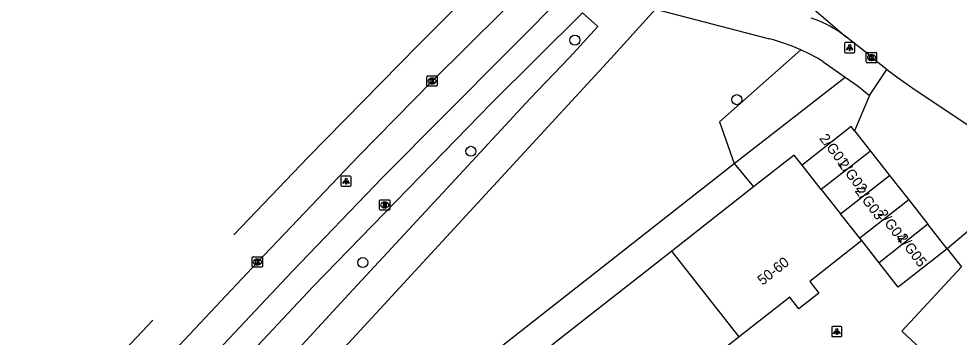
# Model space of a CAD drawing. Extents: x 159222 to 160346, y 381249 to 382166.
# Drawn here: x 159801.9 to 159893.6, y 381850.1 to 381881.1 of the extents above; entities that cross this region are included whole.
import ezdxf

# ---------------------------------------------------------------- set-up
doc = ezdxf.new("R2010")
doc.units = 0
for name, color, linetype in [('IMGEO_Boom', 7, 'Continuous'), ('IMGEO_Fietspad_gesloten', 7, 'Continuous'), ('IMGEO_Groenvoorziening', 7, 'Continuous'), ('IMGEO_Kolk', 7, 'Continuous'), ('IMGEO_Lichtpunt', 7, 'Continuous'), ('IMGEO_Pand', 7, 'Continuous'), ('IMGEO_Pand_nummerreeks', 7, 'Continuous'), ('IMGEO_Rijbaan_lokaal_gesloten', 7, 'Continuous'), ('IMGEO_Rijbaan_regionaal_gesloten', 7, 'Continuous'), ('IMGEO_Rioolput', 7, 'Continuous'), ('IMGEO_Voetpad_open', 7, 'Continuous')]:
    doc.layers.add(name, color=color, linetype=linetype)

msp = doc.modelspace()

# ---------------------------------------------------------------- linework, layer by layer
at = {"layer": 'IMGEO_Boom'}
for centre in [(159856.124, 381879.053), (159871.91, 381873.248), (159845.989, 381868.214), (159835.445, 381857.362)]:
    msp.add_circle(centre, 0.489, dxfattribs=at)
at = {"layer": 'IMGEO_Fietspad_gesloten'}
for points in [[(159764.638, 381787.591), (159794.097, 381819.547), (159810.621, 381837.416), (159828.552, 381856.501), (159837.374, 381865.672), (159855.691, 381884.114)], [(159856.871, 381881.711), (159847.992, 381872.919), (159830.588, 381855.012), (159812.588, 381835.806), (159766.48, 381785.868)], [(159882.595, 381879.325), (159881.973, 381879.81)]]:
    msp.add_lwpolyline(points, dxfattribs=at)
msp.add_arc((159875.13, 381869.581), 12.307, 56.2176, 70.86463, dxfattribs=at)
at = {"layer": 'IMGEO_Groenvoorziening'}
for points in [[(159878.135, 381878.109), (159870.209, 381871.08), (159871.647, 381867.036)], [(159871.647, 381867.036), (159882.48, 381875.445)], [(159831.855, 381835.766), (159871.647, 381867.036)], [(159871.647, 381867.036), (159873.535, 381864.745)]]:
    msp.add_lwpolyline(points, dxfattribs=at)
at = {"layer": 'IMGEO_Kolk'}
for p, q in [((159884.53, 381876.928), (159884.53, 381877.78)), ((159884.605, 381877.854), (159885.457, 381877.854)), ((159885.018, 381877.634), (159885.043, 381877.634)), ((159885.531, 381877.78), (159885.531, 381876.928)), ((159885.457, 381876.854), (159884.605, 381876.854)), ((159885.041, 381877.074), (159885.016, 381877.074)), ((159841.702, 381874.633), (159841.702, 381875.485)), ((159841.777, 381875.559), (159842.629, 381875.559)), ((159842.19, 381875.339), (159842.215, 381875.339)), ((159842.703, 381875.485), (159842.703, 381874.633)), ((159842.629, 381874.559), (159841.777, 381874.559)), ((159842.213, 381874.779), (159842.188, 381874.779)), ((159824.749, 381857.922), (159825.601, 381857.922)), ((159824.674, 381856.996), (159824.674, 381857.848)), ((159825.185, 381857.142), (159825.16, 381857.142)), ((159825.162, 381857.702), (159825.187, 381857.702)), ((159825.675, 381857.848), (159825.675, 381856.996)), ((159825.601, 381856.922), (159824.749, 381856.922))]:
    msp.add_line(p, q, dxfattribs=at)
for points in [[(159884.53, 381876.928), (159884.53, 381877.78)], [(159884.605, 381877.854), (159885.457, 381877.854)], [(159884.851, 381877.554), (159884.974, 381877.554), (159884.974, 381877.403), (159885.104, 381877.554), (159885.268, 381877.554), (159885.122, 381877.403), (159885.275, 381877.154), (159885.123, 381877.154), (159885.038, 381877.318), (159884.974, 381877.251), (159884.974, 381877.154), (159884.851, 381877.154), (159884.851, 381877.554)], [(159885.531, 381877.78), (159885.531, 381876.928)], [(159885.457, 381876.854), (159884.605, 381876.854)], [(159841.702, 381874.633), (159841.702, 381875.485)], [(159841.777, 381875.559), (159842.629, 381875.559)], [(159842.703, 381875.485), (159842.703, 381874.633)], [(159842.629, 381874.559), (159841.777, 381874.559)], [(159842.023, 381875.259), (159842.146, 381875.259), (159842.146, 381875.108), (159842.276, 381875.259), (159842.44, 381875.259), (159842.294, 381875.108), (159842.447, 381874.859), (159842.295, 381874.859), (159842.21, 381875.023), (159842.146, 381874.956), (159842.146, 381874.859), (159842.023, 381874.859), (159842.023, 381875.259)], [(159824.749, 381857.922), (159825.601, 381857.922)], [(159824.674, 381856.996), (159824.674, 381857.848)], [(159824.995, 381857.622), (159825.118, 381857.622), (159825.118, 381857.471), (159825.248, 381857.622), (159825.412, 381857.622), (159825.266, 381857.471), (159825.419, 381857.222), (159825.267, 381857.222), (159825.182, 381857.386), (159825.118, 381857.319), (159825.118, 381857.222), (159824.995, 381857.222), (159824.995, 381857.622)], [(159825.675, 381857.848), (159825.675, 381856.996)], [(159825.601, 381856.922), (159824.749, 381856.922)]]:
    msp.add_lwpolyline(points, dxfattribs=at)
for centre, start, end in [((159884.607, 381877.778), 91.55205, 178.44795), ((159884.607, 381877.778), 91.55205, 178.44795), ((159885.455, 381877.778), 1.55205, 88.44795), ((159885.455, 381877.778), 1.55205, 88.44795), ((159884.607, 381876.93), 181.55205, 268.44795), ((159884.607, 381876.93), 181.55205, 268.44795), ((159885.455, 381876.93), 271.55205, 358.44795), ((159885.455, 381876.93), 271.55205, 358.44795), ((159841.779, 381875.483), 91.55205, 178.44795), ((159841.779, 381875.483), 91.55205, 178.44795), ((159842.627, 381875.483), 1.55205, 88.44795), ((159842.627, 381875.483), 1.55205, 88.44795), ((159841.779, 381874.635), 181.55205, 268.44795), ((159841.779, 381874.635), 181.55205, 268.44795), ((159842.627, 381874.635), 271.55205, 358.44795), ((159842.627, 381874.635), 271.55205, 358.44795), ((159824.751, 381857.846), 91.55205, 178.44795), ((159824.751, 381857.846), 91.55205, 178.44795), ((159825.599, 381857.846), 1.55205, 88.44795), ((159825.599, 381857.846), 1.55205, 88.44795), ((159824.751, 381856.998), 181.55205, 268.44795), ((159824.751, 381856.998), 181.55205, 268.44795), ((159825.599, 381856.998), 271.55205, 358.44795), ((159825.599, 381856.998), 271.55205, 358.44795)]:
    msp.add_arc(centre, 0.0765, start, end, dxfattribs=at)
for centre, major_axis, ratio, start_param, end_param in [((159885.017, 381877.354), (-0.387, 0.002), 0.722429, 4.712389, 7.853982), ((159885.042, 381877.354), (-0.39, 0.002), 0.717154, 1.570796, 4.712389), ((159842.189, 381875.059), (-0.387, 0.002), 0.722429, 4.712389, 7.853982), ((159842.214, 381875.059), (-0.39, 0.002), 0.717154, 1.570796, 4.712389), ((159825.161, 381857.422), (-0.387, 0.002), 0.722429, 4.712389, 7.853982), ((159825.186, 381857.422), (-0.39, 0.002), 0.717154, 1.570796, 4.712389)]:
    msp.add_ellipse(centre, major_axis=major_axis, ratio=ratio, start_param=start_param, end_param=end_param, dxfattribs=at)
at = {"layer": 'IMGEO_Lichtpunt'}
for p, q in [((159882.411, 381878.72), (159882.411, 381877.913)), ((159882.411, 381878.72), (159882.411, 381877.913)), ((159883.313, 381878.815), (159882.505, 381878.815)), ((159883.313, 381878.815), (159882.505, 381878.815)), ((159883.407, 381877.913), (159883.407, 381878.72)), ((159883.407, 381877.913), (159883.407, 381878.72)), ((159882.505, 381877.819), (159883.313, 381877.819)), ((159882.505, 381877.819), (159883.313, 381877.819)), ((159833.325, 381865.706), (159833.325, 381864.899)), ((159833.325, 381865.706), (159833.325, 381864.899)), ((159834.227, 381865.801), (159833.419, 381865.801)), ((159834.227, 381865.801), (159833.419, 381865.801)), ((159834.321, 381864.899), (159834.321, 381865.706)), ((159834.321, 381864.899), (159834.321, 381865.706)), ((159833.419, 381864.805), (159834.227, 381864.805)), ((159833.419, 381864.805), (159834.227, 381864.805)), ((159881.156, 381851.048), (159881.156, 381850.241)), ((159881.156, 381851.048), (159881.156, 381850.241)), ((159882.058, 381851.143), (159881.25, 381851.143)), ((159882.058, 381851.143), (159881.25, 381851.143)), ((159882.152, 381850.241), (159882.152, 381851.048)), ((159882.152, 381850.241), (159882.152, 381851.048)), ((159881.25, 381850.147), (159882.058, 381850.147)), ((159881.25, 381850.147), (159882.058, 381850.147))]:
    msp.add_line(p, q, dxfattribs=at)
for points in [[(159882.785, 381878.384), (159882.824, 381878.356), (159882.636, 381878.094), (159882.598, 381878.121), (159882.785, 381878.384)], [(159882.887, 381878.336), (159882.934, 381878.336), (159882.934, 381878.014), (159882.887, 381878.014), (159882.887, 381878.336)], [(159882.997, 381878.356), (159883.035, 381878.383), (159883.222, 381878.121), (159883.183, 381878.093), (159882.997, 381878.356)], [(159833.699, 381865.37), (159833.738, 381865.342), (159833.55, 381865.08), (159833.512, 381865.107), (159833.699, 381865.37)], [(159833.801, 381865.322), (159833.848, 381865.322), (159833.848, 381865), (159833.801, 381865), (159833.801, 381865.322)], [(159833.911, 381865.342), (159833.949, 381865.369), (159834.136, 381865.107), (159834.097, 381865.079), (159833.911, 381865.342)], [(159881.53, 381850.712), (159881.569, 381850.684), (159881.381, 381850.422), (159881.343, 381850.449), (159881.53, 381850.712)], [(159881.632, 381850.664), (159881.679, 381850.664), (159881.679, 381850.342), (159881.632, 381850.342), (159881.632, 381850.664)], [(159881.742, 381850.684), (159881.78, 381850.711), (159881.967, 381850.449), (159881.928, 381850.421), (159881.742, 381850.684)]]:
    msp.add_lwpolyline(points, dxfattribs=at)
for centre in [(159882.91, 381878.518), (159833.824, 381865.504), (159881.655, 381850.846)]:
    msp.add_circle(centre, 0.0994, dxfattribs=at)
for centre, start, end in [((159882.505, 381878.72), 90, 180), ((159882.505, 381878.72), 90, 180), ((159883.313, 381878.72), 0, 90), ((159883.313, 381878.72), 0, 90), ((159882.505, 381877.913), 180, 270), ((159882.505, 381877.913), 180, 270), ((159883.313, 381877.913), 270, 0), ((159883.313, 381877.913), 270, 360), ((159833.419, 381865.706), 90, 180), ((159833.419, 381865.706), 90, 180), ((159834.227, 381865.706), 0, 90), ((159834.227, 381865.706), 0, 90), ((159833.419, 381864.899), 180, 270), ((159833.419, 381864.899), 180, 270), ((159834.227, 381864.899), 270, 0), ((159834.227, 381864.899), 270, 360), ((159881.25, 381851.048), 90, 180), ((159881.25, 381851.048), 90, 180), ((159882.058, 381851.048), 0, 90), ((159882.058, 381851.048), 0, 90), ((159881.25, 381850.241), 180, 270), ((159881.25, 381850.241), 180, 270), ((159882.058, 381850.241), 270, 0), ((159882.058, 381850.241), 270, 360)]:
    msp.add_arc(centre, 0.0946, start, end, dxfattribs=at)
at = {"layer": 'IMGEO_Pand'}
for points in [[(159883.367, 381870.223), (159883.054, 381870.622), (159878.26, 381866.856)], [(159883.367, 381870.223), (159884.925, 381868.241)], [(159884.925, 381868.241), (159880.142, 381864.483)], [(159884.925, 381868.241), (159886.796, 381865.86)], [(159878.26, 381866.856), (159877.482, 381867.846), (159873.535, 381864.745)], [(159880.142, 381864.483), (159878.26, 381866.856)], [(159882.023, 381862.11), (159886.796, 381865.86)], [(159886.796, 381865.86), (159888.666, 381863.478)], [(159873.535, 381864.745), (159865.572, 381858.489)], [(159880.142, 381864.483), (159882.023, 381862.11)], [(159888.666, 381863.478), (159883.904, 381859.737)], [(159888.666, 381863.478), (159890.537, 381861.097)], [(159883.904, 381859.737), (159882.023, 381862.11)], [(159890.537, 381861.097), (159885.776, 381857.357)], [(159892.408, 381858.716), (159890.537, 381861.097)], [(159884.09, 381859.503), (159883.904, 381859.737)], [(159884.09, 381859.503), (159879.012, 381855.513), (159879.907, 381854.372), (159877.965, 381852.846), (159877.07, 381853.987), (159872.147, 381850.119)], [(159885.776, 381857.357), (159884.09, 381859.503)], [(159865.572, 381858.489), (159853.88, 381849.303)], [(159872.147, 381850.119), (159865.572, 381858.489)], [(159892.408, 381858.716), (159887.647, 381854.976), (159885.776, 381857.357)], [(159899.239, 381840.277), (159894.634, 381844.531), (159893.659, 381843.478), (159891.97, 381845.039), (159892.945, 381846.093), (159887.99, 381850.669), (159893.814, 381856.962)], [(159872.147, 381850.119), (159867.225, 381846.252), (159868.121, 381845.11), (159866.156, 381843.565), (159865.26, 381844.708), (159860.455, 381840.933)]]:
    msp.add_lwpolyline(points, dxfattribs=at)
at = {"layer": 'IMGEO_Rijbaan_lokaal_gesloten'}
for points in [[(159874.455, 381886.357), (159882.595, 381879.325)], [(159886.532, 381876.198), (159885.063, 381877.329), (159884.716, 381877.672), (159882.595, 381879.325)], [(159886.532, 381876.198), (159887.637, 381875.389), (159889.303, 381874.2), (159901.318, 381866.224)]]:
    msp.add_lwpolyline(points, dxfattribs=at)
at = {"layer": 'IMGEO_Rijbaan_regionaal_gesloten'}
for points in [[(159822.889, 381860.084), (159830.13, 381867.652), (159840.8, 381878.514), (159849.958, 381887.692), (159850.855, 381888.633)], [(159637.399, 381654.559), (159640.048, 381657.48), (159757.702, 381784.817), (159762.299, 381789.78), (159808.382, 381839.524), (159825.175, 381857.422), (159835.047, 381867.74), (159842.203, 381875.059), (159852.47, 381885.258), (159853.494, 381886.181)], [(159562.441, 381576.704), (159564.486, 381578.965), (159572.242, 381587.735), (159595.596, 381613.987), (159600.842, 381619.836), (159608.673, 381628.559), (159619.179, 381640.116), (159632.439, 381654.477), (159662.487, 381686.935), (159673.411, 381698.738), (159692.515, 381719.406), (159697.924, 381725.313), (159711.603, 381740.093), (159741.608, 381772.601), (159749.78, 381781.446), (159760.686, 381793.237), (159777.035, 381810.935), (159791.265, 381826.348), (159802.521, 381838.469), (159810.756, 381847.255), (159814.994, 381851.76)]]:
    msp.add_lwpolyline(points, dxfattribs=at)
at = {"layer": 'IMGEO_Rioolput'}
for p, q in [((159837.084, 381862.558), (159837.084, 381863.41)), ((159837.159, 381863.484), (159838.011, 381863.484)), ((159838.085, 381863.41), (159838.085, 381862.558)), ((159838.011, 381862.484), (159837.159, 381862.484)), ((159837.595, 381862.704), (159837.57, 381862.704)), ((159837.572, 381863.264), (159837.597, 381863.264))]:
    msp.add_line(p, q, dxfattribs=at)
for points in [[(159837.084, 381862.558), (159837.084, 381863.41)], [(159837.159, 381863.484), (159838.011, 381863.484)], [(159838.085, 381863.41), (159838.085, 381862.558)], [(159838.011, 381862.484), (159837.159, 381862.484)], [(159837.673, 381863.182), (159837.421, 381863.184), (159837.421, 381862.784)], [(159837.421, 381862.784), (159837.545, 381862.784), (159837.545, 381862.946), (159837.556, 381862.946)], [(159837.599, 381863.103), (159837.545, 381863.103), (159837.545, 381863.022)], [(159837.545, 381863.022), (159837.597, 381863.022)], [(159837.603, 381862.917), (159837.674, 381862.784), (159837.814, 381862.784), (159837.749, 381862.91)]]:
    msp.add_lwpolyline(points, dxfattribs=at)
for centre, radius, start, end in [((159837.161, 381863.408), 0.0765, 91.55205, 178.44795), ((159837.161, 381863.408), 0.0765, 91.55205, 178.44795), ((159838.009, 381863.408), 0.0765, 1.55205, 88.44795), ((159838.009, 381863.408), 0.0765, 1.55205, 88.44795), ((159837.161, 381862.56), 0.0765, 181.55205, 268.44795), ((159837.161, 381862.56), 0.0765, 181.55205, 268.44795), ((159837.555, 381862.893), 0.0533, 26.02933, 88.69889), ((159837.581, 381863.211), 0.19, 274.7715, 282.96867), ((159837.605, 381863.007), 0.0964, 77.00612, 93.18647), ((159837.619, 381863.064), 0.0378, 276.66336, 79.67722), ((159837.672, 381863.072), 0.109, 350.36119, 89.41601), ((159837.67, 381863.072), 0.112, 277.58423, 350.98172), ((159837.654, 381862.857), 0.108, 29.51342, 73.79051), ((159838.009, 381862.56), 0.0765, 271.55205, 358.44795), ((159838.009, 381862.56), 0.0765, 271.55205, 358.44795)]:
    msp.add_arc(centre, radius, start, end, dxfattribs=at)
for centre, major_axis, ratio, start_param, end_param in [((159837.571, 381862.984), (-0.387, 0.002), 0.722429, 4.712389, 7.853982), ((159837.596, 381862.984), (-0.39, 0.002), 0.717154, 1.570796, 4.712389)]:
    msp.add_ellipse(centre, major_axis=major_axis, ratio=ratio, start_param=start_param, end_param=end_param, dxfattribs=at)
at = {"layer": 'IMGEO_Voetpad_open'}
for points in [[(159856.871, 381881.711), (159858.359, 381880.369), (159855.593, 381877.369), (159851.77, 381873.361), (159844.076, 381865.03), (159834.083, 381854.279), (159823.084, 381842.317), (159807.897, 381825.753), (159789.436, 381805.721), (159768.968, 381783.54)], [(159825.689, 381840.415), (159859.631, 381877.268), (159863.965, 381882.069)], [(159863.965, 381882.069), (159875.103, 381879.172)], [(159880.291, 381876.977), (159882.48, 381875.445)], [(159882.48, 381875.445), (159883.72, 381874.56), (159884.841, 381873.661)], [(159884.841, 381873.661), (159886.532, 381876.198)], [(159884.841, 381873.661), (159883.367, 381870.223)], [(159901.318, 381866.224), (159892.408, 381858.716)], [(159892.408, 381858.716), (159893.814, 381856.962)]]:
    msp.add_lwpolyline(points, dxfattribs=at)
for centre, radius, start, end in [((159870.277, 381860.552), 19.235, 65.88881, 75.47051), ((159870.265, 381860.501), 19.286, 58.67895, 65.91794)]:
    msp.add_arc(centre, radius, start, end, dxfattribs=at)

# ---------------------------------------------------------------- texts
at = {"layer": 'IMGEO_Pand_nummerreeks'}
for s, rotation, p in [('2/G01', 307.30007, (159879.897, 381869.461)), ('2/G02', 307.30007, (159881.728, 381866.937)), ('2/G03', 307.30007, (159883.364, 381864.33)), ('2/G04', 307.30007, (159885.558, 381862.085)), ('2/G05', 307.30007, (159887.496, 381859.738)), ('50-60', 38.15754, (159874.405, 381855.098))]:
    msp.add_text(s, height=1, rotation=rotation, dxfattribs=at).set_placement(p)

doc.saveas('drawing.dxf')
